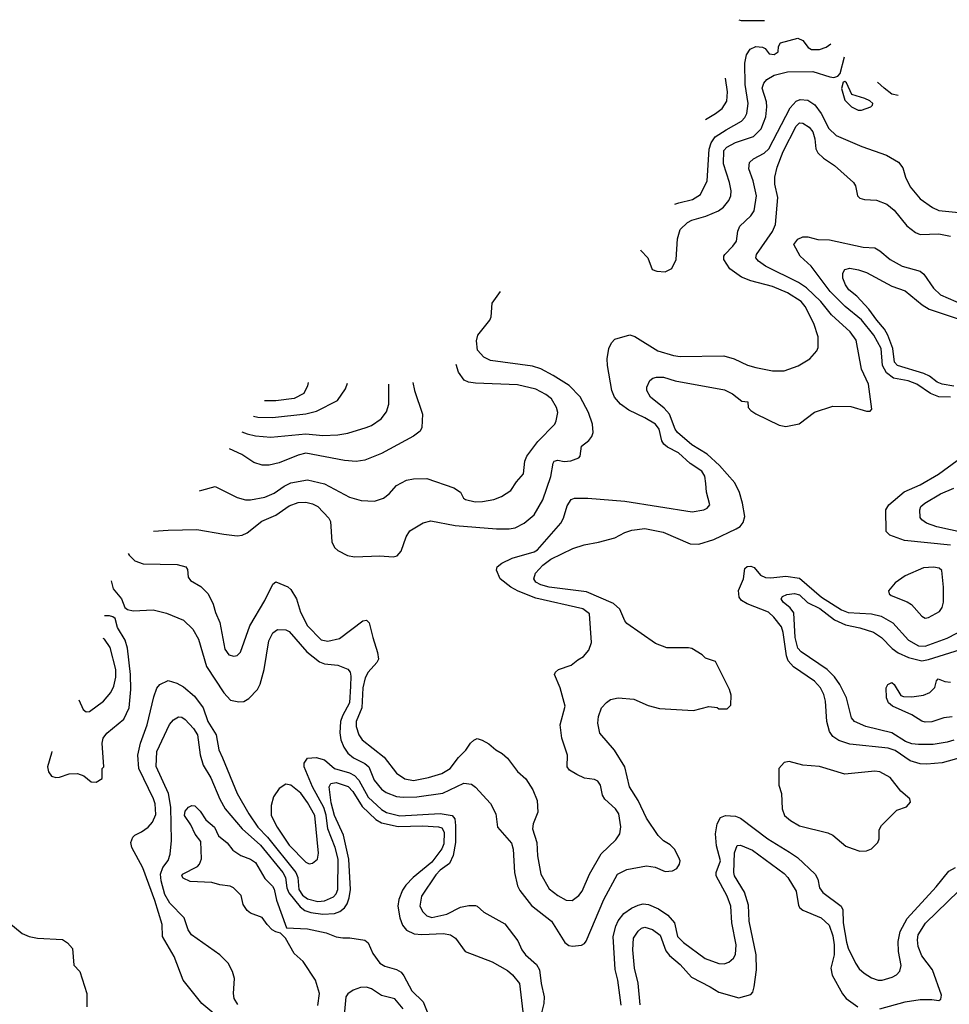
# Model space of a CAD drawing. Extents: x 997028 to 1115134, y 536408 to 618974.
# Tile 392 of 473: x 1050839 to 1056378, y 613110 to 618974. Entities that reach past the tile are written whole.
import ezdxf

# ---------------------------------------------------------------- set-up
doc = ezdxf.new("R2010")
doc.units = 0

msp = doc.modelspace()

# ---------------------------------------------------------------- linework, layer by layer
at = {"layer": '0CON10XD'}
for points in [[(1055123.9, 618973.7), (1055138.3, 618968.3), (1055276.5, 618968.1)], [(1054743.2, 617874.5), (1054766.1, 617883.9), (1054847.9, 617902.1), (1054896.8, 617933.2), (1054935, 618013.3), (1054948.1, 618201.9), (1054959.4, 618240.6), (1054984, 618276), (1055047.9, 618317.9), (1055140.5, 618369.5), (1055159.6, 618390.4), (1055171.3, 618415), (1055180.6, 618475), (1055161.9, 618588.1), (1055160.4, 618715), (1055169.2, 618765), (1055191.1, 618798.9), (1055225, 618813.1), (1055265, 618810), (1055281.7, 618801.7), (1055305, 618771.2), (1055335, 618766), (1055358.3, 618781.7), (1055360, 618815), (1055373.3, 618835), (1055475, 618863.1), (1055505, 618850), (1055538.3, 618808.3), (1055556.7, 618796.7), (1055605, 618796.1), (1055645, 618810.8), (1055671.5, 618829.1)], [(1054537.5, 617604.2), (1054539.7, 617599.7), (1054581.2, 617555), (1054607, 617487), (1054635, 617476.7), (1054685, 617472.5), (1054725, 617492.5), (1054750.8, 617545), (1054758.1, 617668.1), (1054775.6, 617725), (1054818.9, 617765), (1054845, 617779.6), (1054926.9, 617803.1), (1055002.5, 617835), (1055032.3, 617857.7), (1055065, 617896), (1055077.5, 617925), (1055077.9, 617955), (1055068.9, 618005), (1055032.6, 618115), (1055034.7, 618195), (1055052.1, 618215), (1055105, 618242.7), (1055212.6, 618277.4), (1055257, 618323), (1055284.2, 618395), (1055291.4, 618455), (1055288.2, 618485), (1055264.2, 618565), (1055273.5, 618595), (1055291.7, 618618.3), (1055335, 618643.5), (1055415, 618662.5), (1055565, 618665.3), (1055667.1, 618632.9), (1055689.7, 618630.3), (1055715, 618636.7), (1055727.5, 618652.5), (1055754.8, 618753.1)], [(1054925.1, 618380.3), (1054985.7, 618414.3), (1055025.2, 618444.8), (1055052.5, 618487.5), (1055057.1, 618545), (1055044.7, 618626)], [(1055855, 618434.4), (1055910, 618455), (1055921.2, 618465), (1055922, 618475), (1055905, 618491.4), (1055876, 618505), (1055797.7, 618527.7), (1055765, 618596.7), (1055755, 618606.2), (1055745, 618602.5), (1055736.1, 618563.9), (1055756.7, 618495), (1055796.2, 618455), (1055835, 618435.6), (1055855, 618434.4)], [(1056074.1, 618523.1), (1056035, 618531), (1055989.8, 618565), (1055950.7, 618602.5)], [(1051485.6, 615794), (1051492.1, 615785), (1051525, 615751.5), (1051575, 615733.3), (1051778.7, 615728.7), (1051830, 615715), (1051839.3, 615699.3), (1051843.8, 615655), (1051856.7, 615635), (1051919.1, 615599.1), (1051962, 615555), (1051993, 615493), (1052006, 615444), (1052031.9, 615385), (1052062.7, 615225), (1052085, 615192.5), (1052115, 615184), (1052135, 615186.7), (1052155, 615206.7), (1052210.9, 615365), (1052300.6, 615515), (1052347.7, 615612.3), (1052365, 615626.7), (1052437, 615597), (1052455, 615581.2), (1052487.8, 615525), (1052513.1, 615445), (1052553.9, 615365), (1052635, 615280.4), (1052675, 615272.9), (1052745, 615289.5), (1052885, 615393.3), (1052905, 615397.5), (1052921.7, 615381.7), (1052944.5, 615295), (1052971.8, 615205), (1052976.8, 615165), (1052967.9, 615145), (1052915, 615089.1), (1052898.9, 615055), (1052884.8, 614995), (1052877.1, 614875), (1052844.7, 614795), (1052843.4, 614765), (1052860, 614715), (1052880.4, 614685), (1053011.5, 614581.5), (1053085, 614487.5), (1053135, 614453.8), (1053185, 614443.4), (1053275, 614460.3), (1053355, 614485.3), (1053403.8, 614515), (1053455, 614581.1), (1053497, 614623), (1053525, 614665.8), (1053545, 614684.2), (1053565, 614692.5), (1053594.3, 614684.3), (1053635, 614662), (1053676.2, 614625), (1053713.2, 614603.2), (1053745, 614576), (1053805, 614496), (1053855, 614454), (1053897.6, 614387.6), (1053922, 614325), (1053926.2, 614255), (1053899.4, 614185), (1053894.5, 614155), (1053920.9, 614075), (1053924.6, 613995), (1053945.5, 613885), (1053995, 613797.8), (1054045, 613758.2), (1054095, 613730.5), (1054132, 613728), (1054171.7, 613758.3), (1054190.5, 613785), (1054235.3, 613884.7), (1054305, 614007.5), (1054390.7, 614089.3), (1054414.6, 614125.4), (1054422, 614168), (1054408.9, 614245), (1054388.5, 614275), (1054325, 614332.5), (1054311.4, 614355), (1054300.8, 614415), (1054285, 614439.2), (1054265, 614448.6), (1054205, 614458), (1054158.8, 614478.8), (1054115, 614503.8), (1054101.2, 614525), (1054104.3, 614595), (1054068.8, 614695), (1054059.4, 614775), (1054089.2, 614885), (1054060, 614995), (1054026.2, 615075), (1054031.2, 615088.8), (1054050, 615105), (1054125, 615129.2), (1054165, 615162), (1054199.1, 615180.9), (1054230.9, 615219.1), (1054246.9, 615265), (1054234.6, 615435), (1054194.6, 615465.4), (1053915, 615528.4), (1053809.4, 615570.6), (1053765.3, 615595.3), (1053702, 615645), (1053680, 615695), (1053683.8, 615715), (1053712.4, 615737.6), (1053772.9, 615767.1), (1053905, 615804.7), (1053925, 615816.9), (1054063.3, 615975), (1054080, 616005), (1054100.8, 616079.2), (1054125, 616116.2), (1054145, 616123.8), (1054225, 616124), (1054445, 616105.6), (1054847.1, 616042.9), (1054916.7, 616055), (1054936, 616065), (1054950.8, 616085), (1054931.1, 616161.1), (1054927.6, 616212.4), (1054922.3, 616255), (1054904.5, 616285), (1054835, 616331.3), (1054765, 616393.8), (1054698.9, 616428.9), (1054676.8, 616446.8), (1054665.3, 616465.3), (1054649.1, 616535), (1054627.1, 616565), (1054565, 616602.8), (1054468, 616648), (1054419.4, 616685), (1054384.4, 616725), (1054368.5, 616765), (1054341.5, 616915), (1054340, 616955), (1054349.2, 617015), (1054365, 617050), (1054385, 617071.2), (1054475, 617096.2), (1054505, 617088), (1054642.1, 617002.1), (1054735, 616973.1), (1054775, 616967.9), (1055035, 616972.9), (1055096.4, 616953.6), (1055175, 616916.7), (1055225, 616903.5), (1055325, 616882.2), (1055395, 616883.3), (1055478, 616912), (1055546.7, 616955), (1055588.8, 617001.2), (1055597.7, 617022.3), (1055596.9, 617085), (1055571.8, 617165), (1055519.7, 617265), (1055496.6, 617295), (1055415, 617346.2), (1055325, 617384.7), (1055195, 617417.8), (1055140.3, 617440.3), (1055070.8, 617490.8), (1055035.6, 617545), (1055034.4, 617565), (1055040, 617575), (1055088.9, 617625), (1055109.4, 617655), (1055118.5, 617715), (1055130.9, 617745), (1055195, 617806.4), (1055215.4, 617835), (1055230.3, 617925), (1055208.9, 618015), (1055184.6, 618085), (1055187.5, 618122.5), (1055211.9, 618145), (1055275, 618178.9), (1055302.7, 618205), (1055430.8, 618449.2), (1055465, 618487.8), (1055490.6, 618499.4), (1055535, 618494.5), (1055576.6, 618466.6), (1055615, 618415.5), (1055660.6, 618325), (1055703.8, 618283.8), (1055858, 618218), (1056005, 618167.8), (1056075.5, 618125.5), (1056101.3, 618091.3), (1056116.5, 618035), (1056145, 617978.6), (1056205, 617906.7), (1056278, 617855), (1056315, 617838.2), (1056495, 617820.5)], [(1051384.6, 615631.4), (1051397.1, 615585), (1051445.8, 615525), (1051465, 615473.3), (1051481.2, 615461.2), (1051515, 615454.3), (1051635, 615459.5), (1051715, 615440.5), (1051815, 615398.2), (1051870.5, 615345), (1051904.7, 615284.7), (1051951.7, 615121.7), (1052055.3, 614965.3), (1052095, 614922.5), (1052145, 614911.4), (1052175, 614912.9), (1052205, 614930.8), (1052256.9, 614985), (1052272.2, 615017.8), (1052296, 615105), (1052324.6, 615275), (1052347.1, 615322.9), (1052375, 615343.1), (1052425, 615339.5), (1052445, 615329.5), (1052549.7, 615209.7), (1052625, 615150.4), (1052655, 615138.8), (1052735, 615130.9), (1052795, 615106.9), (1052808.1, 615088.1), (1052813.3, 615065), (1052809.7, 615005), (1052804.1, 614905), (1052762.5, 614827.5), (1052751.3, 614795), (1052746.2, 614726.2), (1052753.1, 614685), (1052770.9, 614640.9), (1052795.6, 614605.6), (1052829, 614579), (1052895.2, 614545.2), (1052918.9, 614525), (1052952.3, 614445), (1052995, 614392.1), (1053022.7, 614372.7), (1053085, 614348.8), (1053125, 614343.6), (1053205, 614345.8), (1053361.5, 614368.5), (1053485, 614427.3), (1053531.1, 614421.1), (1053555, 614404.2), (1053645, 614306.2), (1053676, 614245), (1053686, 614165), (1053769.7, 614069.7), (1053779.1, 614035), (1053787.3, 613895), (1053806.4, 613815), (1053818.9, 613788.9), (1053889.1, 613699.1), (1054009.1, 613605), (1054087.8, 613477.8), (1054111.1, 613461.1), (1054134.1, 613455.9), (1054187.3, 613462.7), (1054205, 613472), (1054214.5, 613485.5), (1054320.7, 613735), (1054401.5, 613885), (1054456.5, 613913.5), (1054575, 613935.5), (1054625, 613927.5), (1054685, 613902), (1054730, 613905), (1054755, 613920), (1054771.2, 613945), (1054773.8, 613965), (1054766.2, 613985), (1054741.2, 614035), (1054715, 614060), (1054675, 614084), (1054644, 614115), (1054575, 614218), (1054524.7, 614324.7), (1054473.1, 614405), (1054444.5, 614525), (1054382.9, 614622.9), (1054295.6, 614725), (1054283.3, 614785), (1054288.1, 614825), (1054305.7, 614875), (1054335, 614908.6), (1054358.8, 614925), (1054405, 614935.4), (1054498.4, 614928.4), (1054585, 614890), (1054652.4, 614872.4), (1054855, 614860), (1054945, 614883.3), (1054995, 614877.5), (1055005, 614870), (1055055, 614870), (1055077.5, 614892.5), (1055078.3, 614951.7), (1055069.2, 614985), (1054985, 615152.5), (1054925, 615172.5), (1054905, 615192.5), (1054845, 615228.8), (1054825, 615233.8), (1054695, 615233.8), (1054628.7, 615258.7), (1054457.8, 615377.8), (1054444.6, 615394.6), (1054415, 615462.5), (1054376.6, 615496.6), (1054216.6, 615566.6), (1053995.2, 615595.2), (1053945, 615607.6), (1053914.5, 615625), (1053902.9, 615645), (1053913, 615677), (1053955.5, 615725), (1054005, 615761.3), (1054134.7, 615825.3), (1054203.3, 615846.7), (1054288.3, 615861.7), (1054385, 615888.6), (1054445, 615920), (1054486.9, 615933.1), (1054565, 615944.6), (1054672.9, 615922.9), (1054835, 615852.1), (1054885, 615851.5), (1054975, 615877.5), (1055108.9, 615941.1), (1055132, 615955), (1055150.6, 615979.4), (1055159.4, 616015), (1055146.5, 616095), (1055129.1, 616159.1), (1055100, 616215), (1055008.6, 616318.6), (1054936.1, 616386.1), (1054845, 616441.8), (1054759.2, 616515), (1054745, 616535.6), (1054710.4, 616625), (1054680.1, 616660.1), (1054598.9, 616725), (1054575.7, 616765), (1054575.8, 616785), (1054594, 616825), (1054611.1, 616838.9), (1054634.6, 616845.4), (1054675, 616844.5), (1054745, 616823.5), (1055039.1, 616769.1), (1055086.2, 616745), (1055141.7, 616701.7), (1055178.3, 616698.3), (1055180, 616665), (1055196.1, 616646.1), (1055226.3, 616626.3), (1055365, 616560), (1055405, 616550.8), (1055483, 616567), (1055575, 616635.6), (1055685, 616672.7), (1055791.2, 616671.2), (1055885, 616643.3), (1055907.5, 616642.5), (1055917.5, 616655), (1055896.2, 616803.8), (1055855, 616893.3), (1055822.7, 617065), (1055787.1, 617115), (1055676.9, 617216.9), (1055613.1, 617295), (1055527.1, 617377.1), (1055479.3, 617409.3), (1055282.2, 617505), (1055241.5, 617535), (1055226.2, 617555), (1055229.6, 617575), (1055325, 617712.2), (1055342.7, 617755), (1055356.7, 617915), (1055339.1, 617995), (1055339.3, 618035), (1055352.2, 618095), (1055389.2, 618189.2), (1055465, 618339.2), (1055485, 618358.5), (1055505, 618357.7), (1055542.9, 618332.9), (1055565.3, 618305), (1055577.8, 618265), (1055582.7, 618205), (1055595, 618181.4), (1055628.8, 618148.8), (1055695, 618105.6), (1055808, 618005), (1055820, 617985), (1055830.8, 617925), (1055845, 617910.8), (1055873.4, 617903.4), (1055945, 617899.6), (1056005.7, 617875), (1056049.1, 617839.1), (1056125, 617745.6), (1056177.2, 617707.2), (1056204.5, 617694.5), (1056315, 617698.9), (1056385, 617685.3)], [(1056185, 616802.9), (1056132.5, 616822.5), (1056045, 616839), (1056005, 616870), (1055981.2, 616915), (1055972.1, 617015), (1055928.1, 617095), (1055855, 617186.3), (1055757.2, 617265), (1055668.8, 617355), (1055555, 617505.8), (1055490, 617565), (1055452.5, 617635), (1055475, 617666.7), (1055505, 617680), (1055535, 617680), (1055594.1, 617664.1), (1055665, 617663.3), (1055865, 617619.6), (1055935, 617614.4), (1055965, 617596.7), (1056025.3, 617545.3), (1056098, 617505), (1056205.4, 617475.4), (1056227.5, 617457.5), (1056284.6, 617375), (1056325, 617336.2), (1056462.9, 617275)], [(1056405, 616791.8), (1056335, 616802.4), (1056305.4, 616815), (1056260, 616850), (1056226.9, 616866.9), (1056068.9, 616915), (1056052.2, 616935), (1056041.5, 617015), (1056012, 617095), (1055991.5, 617131.5), (1055945.8, 617185), (1055899.8, 617249.8), (1055826.5, 617326.5), (1055780, 617365), (1055760, 617395), (1055744, 617435), (1055743.1, 617465), (1055755, 617485.6), (1055785, 617493.8), (1055836.7, 617485), (1055885, 617467.3), (1056035, 617387.7), (1056115, 617359.2), (1056217.5, 617275), (1056259.1, 617249.1), (1056424.2, 617195)], [(1051637, 615928.3), (1051725, 615933.2), (1051895, 615938.2), (1052055, 615909.4), (1052135, 615900.8), (1052165, 615904), (1052195, 615918), (1052282.1, 615987.9), (1052365, 616023.9), (1052445, 616079.6), (1052497.8, 616097.8), (1052545, 616101.3), (1052585, 616091.1), (1052615.7, 616075), (1052681.9, 616005), (1052691.1, 615985), (1052699.4, 615865), (1052715, 615831.2), (1052735, 615812), (1052792.7, 615782.7), (1052834.3, 615774.3), (1052985, 615780.5), (1053065, 615774.3), (1053088.7, 615781.3), (1053112, 615808), (1053143.1, 615895), (1053165, 615930), (1053243, 615977), (1053288.6, 615988.6), (1053435, 615961.3), (1053681.1, 615941.1), (1053755, 615940.9), (1053791.4, 615948.6), (1053846, 615975), (1053905, 616026), (1053956.5, 616115), (1054003.2, 616253.2), (1054017.1, 616332.9), (1054024, 616345), (1054045, 616350.8), (1054083.4, 616343.4), (1054123.6, 616346.4), (1054171.2, 616365), (1054178, 616375), (1054186.2, 616435), (1054231.4, 616468.6), (1054248.5, 616491.5), (1054256.7, 616515), (1054252.3, 616565), (1054228, 616635), (1054178.5, 616728.5), (1054113.1, 616795), (1054017.1, 616855), (1053945, 616893.8), (1053895, 616910.8), (1053643.8, 616945), (1053605.6, 616965), (1053566.5, 617005), (1053562.2, 617062.2), (1053569.1, 617095), (1053640.5, 617185), (1053648.5, 617205), (1053654.5, 617285), (1053703.5, 617354.4)], [(1051911.4, 616168.9), (1051925, 616172.9), (1052005, 616194), (1052135, 616127.8), (1052185, 616115.5), (1052215, 616115.4), (1052299.7, 616130.3), (1052355, 616153.9), (1052415, 616196.7), (1052455, 616215.3), (1052555, 616233.2), (1052655, 616210), (1052805, 616129.5), (1052875, 616111.5), (1052953, 616107), (1053006.3, 616123.7), (1053040.6, 616149.4), (1053085, 616199.2), (1053145, 616232), (1053185, 616240), (1053265, 616241.1), (1053426.7, 616185), (1053465, 616160), (1053483.3, 616125), (1053495.7, 616115.7), (1053552.6, 616102.6), (1053596.1, 616103.9), (1053665, 616117.3), (1053710, 616135), (1053765, 616170.8), (1053798.7, 616221.3), (1053840.7, 616269.3), (1053850, 616345), (1053861.5, 616375), (1053927.2, 616462.8), (1054027.1, 616565), (1054036.9, 616585), (1054046.5, 616635), (1054037.5, 616665), (1054008.5, 616715), (1053975, 616740.8), (1053915, 616773.3), (1053805, 616798.7), (1053555, 616808.9), (1053514.3, 616814.3), (1053487.9, 616827.9), (1053454.3, 616875), (1053439.2, 616921.1)], [(1053182.3, 616812.6), (1053192.1, 616765), (1053239.5, 616625), (1053235.5, 616544.5), (1053225, 616522.9), (1053186.6, 616493.4), (1052995, 616390.4), (1052895, 616351.1), (1052845, 616342.2), (1052775, 616348.5), (1052545, 616391.9), (1052498.7, 616381.3), (1052384.7, 616335.3), (1052325, 616321.5), (1052285, 616320), (1052235, 616336.9), (1052163.1, 616385), (1052089.1, 616418.7)], [(1052163.3, 616519.2), (1052195, 616508.4), (1052245, 616496.5), (1052335, 616486.7), (1052545, 616508.4), (1052645, 616498.2), (1052735, 616501.8), (1052795, 616512.1), (1052903.8, 616546.2), (1052935, 616558.1), (1052993.6, 616596.4), (1053025, 616638.8), (1053039.5, 616685), (1053039.5, 616803.5)], [(1052231.7, 616612.3), (1052257.6, 616607.6), (1052345.3, 616604.7), (1052543.7, 616626.3), (1052607.9, 616642.1), (1052733.6, 616706.4), (1052780.8, 616775), (1052793.6, 616808.3)], [(1052558.3, 616814.2), (1052555, 616793.8), (1052532, 616748), (1052475, 616717.8), (1052365, 616703.8), (1052299, 616703.8)], [(1056385.2, 616725.2), (1056315, 616728.6), (1056266.9, 616746.9), (1056185, 616802.9)], [(1056385, 615844.8), (1056111.7, 615871.7), (1056024.1, 615904.1), (1056002.5, 615925), (1056000, 616055), (1056018.8, 616085), (1056108.5, 616161.5), (1056205, 616203.8), (1056313.5, 616266.5), (1056425, 616348.8)], [(1056467.5, 615917.5), (1056303.9, 615953.9), (1056242.9, 615975), (1056214.4, 615995), (1056205, 616010), (1056202.5, 616055), (1056208.9, 616075), (1056231.9, 616095), (1056325, 616151.2), (1056405, 616184.4)], [(1056457, 614583), (1056335, 614549.1), (1056245, 614540.7), (1056205, 614542.9), (1056145, 614560), (1056055, 614621.1), (1056015, 614636.1), (1055785, 614658.8), (1055720.6, 614680.6), (1055685.3, 614705.3), (1055663.8, 614735), (1055648, 614795), (1055640, 614915), (1055630, 614955), (1055610.8, 614995), (1055575, 615034), (1055449.2, 615119.2), (1055417.3, 615155), (1055407.5, 615185), (1055388.9, 615325), (1055377.7, 615357.7), (1055333.8, 615415), (1055300.4, 615445), (1055173.3, 615495), (1055141.1, 615515), (1055125.6, 615535), (1055121.4, 615575), (1055151.2, 615645), (1055160, 615705), (1055173.2, 615716.8), (1055195, 615720), (1055215, 615710.8), (1055254, 615665), (1055282.4, 615652.4), (1055315, 615650), (1055405, 615659.3), (1055485, 615648.7), (1055616.6, 615535), (1055735, 615458.7), (1055775, 615444.4), (1055915, 615435.8), (1055972.3, 615422.3), (1056041.7, 615381.7), (1056135, 615278.7), (1056195, 615245.8), (1056235, 615243.3), (1056365, 615290.3), (1056485, 615352.5)], [(1056235, 615410.8), (1056255, 615414.2), (1056319.7, 615450.3), (1056335, 615472.5), (1056344.3, 615505.7), (1056343.8, 615595), (1056334, 615694), (1056317.3, 615707.3), (1056285, 615714.2), (1056225, 615709.2), (1056115, 615661.4), (1056055, 615621.2), (1056017, 615573), (1056020, 615555), (1056032.5, 615545), (1056127.8, 615507.8), (1056152.1, 615492.1), (1056215, 615420.8), (1056235, 615410.8)], [(1056405, 614684.1), (1056365, 614670.6), (1056282, 614658), (1056195, 614657.5), (1056155, 614662.2), (1056116.7, 614675), (1056035, 614727.1), (1055880, 614765), (1055812.9, 614795), (1055795.4, 614815.4), (1055765.8, 614935.8), (1055726.9, 615015), (1055695, 615061.5), (1055650.9, 615105), (1055495, 615208.8), (1055475, 615230.8), (1055459.1, 615295), (1055451.3, 615441.3), (1055430.5, 615470.5), (1055389.4, 615505), (1055375.7, 615525), (1055385, 615539.4), (1055410.7, 615550.7), (1055455, 615556.7), (1055485, 615549.4), (1055534, 615504), (1055607.4, 615467.4), (1055695, 615400.4), (1055759.8, 615369.8), (1055845, 615353.3), (1055926.8, 615326.8), (1055973.8, 615295), (1056038.7, 615228.7), (1056073.7, 615203.7), (1056135, 615175.2), (1056215, 615156.6), (1056255, 615163.9), (1056477.6, 615232.4)], [(1051030.6, 614615.8), (1051029.5, 614605), (1051004.4, 614525), (1051010.8, 614495), (1051029.2, 614469.2), (1051055, 614460.8), (1051077.2, 614462.8), (1051135, 614483.6), (1051184.6, 614484.6), (1051221.4, 614471.4), (1051265, 614436.2), (1051295, 614434), (1051330, 614455), (1051330, 614515), (1051340, 614525), (1051331.5, 614665), (1051337.5, 614695), (1051358.5, 614725), (1051460.7, 614809.3), (1051491.3, 614875), (1051501.4, 614985), (1051499.6, 615075), (1051480.9, 615230.9), (1051468.8, 615278.8), (1051422.3, 615355), (1051407.8, 615407.8), (1051395, 615418), (1051375, 615423.3), (1051344.6, 615424.1)], [(1051191.5, 614922.6), (1051216.9, 614866.9), (1051235, 614851.2), (1051255, 614854.2), (1051339.4, 614915), (1051383.5, 614966.5), (1051399.6, 615005), (1051411.7, 615058.3), (1051412.1, 615105), (1051377.6, 615235), (1051344.4, 615284.4), (1051336.5, 615289.6)], [(1056395, 614823.1), (1056345, 614815.6), (1056275, 614792.7), (1056235, 614790.4), (1056215, 614795.6), (1056155, 614833.3), (1056040, 614885), (1056016.7, 614905), (1056003.8, 614935), (1056002.5, 614995), (1056012.5, 615015), (1056035, 615026.7), (1056050, 615015), (1056089.5, 614949.5), (1056105, 614942.9), (1056155, 614941.1), (1056225, 614950.6), (1056263, 614967), (1056292.7, 614997.3), (1056302.7, 615037.3), (1056312.3, 615047.7), (1056352.6, 615032.6), (1056385, 615029.6)], [(1052058.1, 613005), (1051925.7, 613115), (1051814.2, 613255), (1051759.5, 613395), (1051691.2, 613515), (1051687.7, 613585), (1051645, 613728.9), (1051573, 613923), (1051507.1, 614045), (1051502.5, 614075), (1051513.8, 614105), (1051525, 614118), (1051565, 614137.1), (1051605, 614165.7), (1051631.5, 614195), (1051649.9, 614240.1), (1051645.8, 614305), (1051637.5, 614335), (1051548.9, 614515), (1051543.6, 614595), (1051559.3, 614665), (1051598.8, 614775), (1051637.9, 614942.1), (1051657, 614993), (1051674.3, 615015.7), (1051725, 615038.8), (1051775, 615022.9), (1051815, 615000), (1051881.5, 614945), (1051932.9, 614875), (1051960.8, 614795), (1052010.4, 614715), (1052025.5, 614625), (1052047.4, 614577.4), (1052135.4, 614365), (1052205.3, 614245), (1052258.8, 614165), (1052315.8, 614105.8), (1052485.1, 613895.1), (1052496, 613866), (1052501.7, 613795), (1052525, 613760), (1052555, 613737.6), (1052615, 613723.6), (1052655, 613726.1), (1052709.8, 613750.2), (1052725, 613768.2), (1052735.2, 613795), (1052736.9, 613975), (1052719.6, 614045), (1052675.4, 614155.4), (1052665.9, 614235.9), (1052652.1, 614282.1), (1052583.3, 614405), (1052534.5, 614525), (1052534.5, 614545.5), (1052554.4, 614575.6), (1052605, 614580), (1052655, 614566.7), (1052715, 614514.3), (1052805, 614488.9), (1052835, 614473.5), (1052860.4, 614445), (1052915, 614343.8), (1052995, 614271.4), (1053025, 614252), (1053105, 614233.4), (1053345, 614247.1), (1053415.3, 614235.3), (1053432.1, 614215), (1053435.7, 614175.7), (1053435.9, 614075), (1053423.2, 613996.8), (1053400.2, 613949.8), (1053345, 613909.4), (1053319.4, 613880.6), (1053234.4, 613754.4), (1053224.6, 613695), (1053240.6, 613660.6), (1053265, 613637.1), (1053295, 613627.9), (1053385, 613647.1), (1053465, 613689.4), (1053515, 613699.2), (1053555, 613698.8), (1053565.6, 613695.6), (1053605, 613660), (1053729.3, 613589.3), (1053808, 613488), (1053831.9, 613435), (1053853.1, 613405), (1053918.1, 613348.1), (1053937.5, 613315), (1053946.2, 613235), (1053964.7, 613155), (1053963.3, 613115), (1053943.7, 613043.7)], [(1052138.7, 613108.7), (1052118.2, 613145), (1052113.3, 613175), (1052120, 613265), (1052108, 613305), (1052082, 613355), (1052032, 613405), (1051863.1, 613525), (1051844, 613554), (1051818.5, 613625), (1051735, 613712.7), (1051704.9, 613764.9), (1051683.1, 613845), (1051679, 613885), (1051693.2, 613925), (1051725, 613967.1), (1051736.5, 614005), (1051744.3, 614085.7), (1051740.8, 614285), (1051726.1, 614365), (1051653.3, 614526.7), (1051656.5, 614615), (1051732.7, 614777.3), (1051755, 614804.4), (1051785, 614821.5), (1051805, 614820.5), (1051825, 614805.5), (1051875, 614752.7), (1051899.3, 614715), (1051915.7, 614595.7), (1051932, 614535), (1051979.1, 614459.1), (1052031.3, 614331.3), (1052063.9, 614273.9), (1052165.3, 614155), (1052275, 614057.8), (1052407.7, 613895), (1052424, 613865), (1052431.2, 613805), (1052442.6, 613775), (1052510.6, 613690.6), (1052538.9, 613668.9), (1052575, 613656.6), (1052645, 613647.8), (1052715, 613651.9), (1052747, 613663), (1052775.3, 613685), (1052791.1, 613708.9), (1052803.3, 613745), (1052809.8, 613795), (1052800.2, 613975), (1052767.9, 614117.9), (1052715, 614234.6), (1052695, 614309.4), (1052682.9, 614405), (1052694, 614426), (1052725, 614431.6), (1052797.5, 614407.5), (1052825, 614377.5), (1052879.1, 614289.1), (1052961.5, 614211.5), (1052995, 614190.2), (1053095, 614170.2), (1053242.3, 614172.3), (1053335, 614168.1), (1053355, 614161.1), (1053368.3, 614135), (1053366.5, 614066.5), (1053355, 614036.9), (1053295, 613956.1), (1053183.1, 613865), (1053140.2, 613819.8), (1053120.5, 613789.5), (1053098.7, 613735), (1053093.3, 613695), (1053103.9, 613625), (1053121.1, 613581.1), (1053145, 613551.1), (1053189.5, 613529.5), (1053235, 613525.3), (1053365, 613531.9), (1053406, 613525), (1053435.7, 613505), (1053494.4, 613424.4), (1053655, 613362.5), (1053745, 613311.5), (1053775, 613286.7), (1053818.2, 613235), (1053836.5, 613066.5)], [(1055845, 614022), (1055885, 614023.8), (1055915, 614036.7), (1055952.5, 614075), (1055960, 614095), (1055960.7, 614149.3), (1055974.1, 614175.9), (1056065, 614266.7), (1056123.6, 614286.4), (1056146.7, 614315), (1056142.5, 614335), (1056090.3, 614380.3), (1056025, 614461.2), (1055965, 614495.8), (1055935, 614499.2), (1055755, 614481.4), (1055605, 614525.6), (1055505, 614534), (1055425, 614556.2), (1055395, 614550), (1055362.5, 614515), (1055363.3, 614415), (1055378.8, 614365), (1055382.5, 614275), (1055395.8, 614235), (1055432, 614205), (1055485, 614173.1), (1055655, 614130.8), (1055685, 614118), (1055761.2, 614051.2), (1055798.8, 614038.8), (1055845, 614022)], [(1052565, 613946.9), (1052585, 613950), (1052614.4, 613975.6), (1052619.4, 614010.6), (1052597.7, 614235), (1052555, 614312.7), (1052515, 614368.2), (1052455, 614416.4), (1052425, 614421.5), (1052384.6, 614395.4), (1052351.1, 614345), (1052337.3, 614295), (1052338, 614235), (1052373.4, 614165), (1052445, 614057.5), (1052545, 613957.5), (1052565, 613946.9)], [(1052616.1, 613103.9), (1052625.4, 613175), (1052601.9, 613255), (1052529.2, 613365), (1052475, 613413.3), (1052424.2, 613504.2), (1052393.6, 613533.6), (1052365, 613541.2), (1052344.3, 613554.3), (1052313.8, 613585), (1052285, 613626.7), (1052215, 613654), (1052195, 613668.8), (1052171.2, 613705), (1052158.3, 613758.3), (1052114.1, 613804.1), (1052094.1, 613814.1), (1052032.3, 613822.3), (1051985, 613836.2), (1051855, 613840.8), (1051812.6, 613862.6), (1051806, 613875), (1051810, 613885), (1051898.1, 613931.9), (1051911.2, 613945), (1051923.6, 613976.4), (1051919.5, 614079.5), (1051885, 614123.3), (1051859.7, 614179.7), (1051821.9, 614235), (1051825, 614260), (1051845, 614283.8), (1051865, 614293.8), (1051882.3, 614292.3), (1051915, 614261.2), (1051948.6, 614208.6), (1052000.8, 614165), (1052024.4, 614114.4), (1052075, 614071.2), (1052109.1, 614029.1), (1052157.6, 613997.6), (1052215, 613974.4), (1052244.2, 613955), (1052300, 613860), (1052345, 613814), (1052355, 613796.2), (1052370.6, 613730.6), (1052430, 613565), (1052555, 613560), (1052665, 613536.4), (1052725, 613511.9), (1052765, 613507.1), (1052807, 613507), (1052895, 613492), (1052915, 613476.2), (1052943.4, 613413.4), (1052985.3, 613355.3), (1053015, 613336.7), (1053085, 613318.5), (1053111.6, 613301.6), (1053129.2, 613279.2), (1053175, 613190.9), (1053244.3, 613124.3), (1053271.2, 613055)], [(1054422.8, 613105), (1054403.3, 613255), (1054387.7, 613317.7), (1054375.3, 613515), (1054391.3, 613575), (1054405, 613606.9), (1054439.7, 613650.3), (1054485, 613683.6), (1054525, 613701.8), (1054555, 613709.1), (1054585.3, 613705.3), (1054645, 613678.2), (1054700.4, 613640.4), (1054740.9, 613595), (1054758.7, 613515), (1054795, 613478.8), (1054923.8, 613383.8), (1055005, 613352.9), (1055037.8, 613352.2), (1055065, 613362.2), (1055092.9, 613385), (1055105, 613406.7), (1055107.8, 613465), (1055082.6, 613595), (1055076.4, 613695), (1055054.4, 613754.4), (1054989.5, 613875), (1054989.7, 613895), (1055015.9, 613965), (1054990.7, 614055), (1054984.6, 614125.4), (1054995.5, 614184.5), (1055015, 614223.8), (1055045, 614235.7), (1055105, 614230), (1055135, 614218.5), (1055297.5, 614095), (1055425.7, 614015.7), (1055474.7, 613984.7), (1055580, 613885), (1055595.7, 613855), (1055604.4, 613805), (1055625, 613775.7), (1055734.6, 613694.6), (1055743.7, 613673.7), (1055745.7, 613595), (1055765, 613480), (1055775.3, 613445.3), (1055819.1, 613355), (1055841.7, 613321.7), (1055871.4, 613295), (1055915, 613267.3), (1055954.7, 613254.7), (1055977.5, 613255), (1056038.6, 613271.4), (1056064.6, 613285.4), (1056082.8, 613307.2), (1056090.9, 613340.9), (1056075.9, 613425), (1056074.2, 613485), (1056085.2, 613544.8), (1056128.2, 613621.8), (1056299.6, 613810.4), (1056376, 613904), (1056414.6, 613925.4)], [(1054537.1, 613107.1), (1054524.1, 613235.9), (1054502.9, 613325), (1054492.3, 613435), (1054497.3, 613505), (1054524.3, 613545.7), (1054545, 613563.8), (1054565, 613570), (1054610, 613555), (1054655, 613522.2), (1054689.2, 613429.2), (1054710.4, 613400.4), (1054775, 613346.9), (1054842.6, 613272.6), (1054954.1, 613214.1), (1055005, 613183.6), (1055125, 613150), (1055195, 613168.8), (1055206.8, 613183.2), (1055215.5, 613214.5), (1055229.6, 613315), (1055227.5, 613405), (1055185.8, 613605), (1055181, 613701), (1055157.7, 613777.7), (1055099.1, 613875), (1055093.7, 613895), (1055097.8, 614012.2), (1055115, 614055.5), (1055135, 614059.1), (1055205, 614027.7), (1055395, 613889.2), (1055416.7, 613865), (1055465.3, 613785), (1055480.3, 613699.7), (1055487.8, 613685), (1055505, 613671.5), (1055615.6, 613625), (1055662, 613582), (1055685, 613517.5), (1055693.2, 613465), (1055692.4, 613405), (1055672.2, 613325), (1055680.8, 613285), (1055742.4, 613172.4), (1055764.4, 613145), (1055834, 613095)], [(1055965, 613083.1), (1056115, 613124.5), (1056205, 613140), (1056275, 613140), (1056315, 613133.3), (1056328.3, 613141.7), (1056331.2, 613165), (1056278.8, 613315), (1056215, 613398.9), (1056192.4, 613455), (1056188.8, 613495), (1056193.5, 613525), (1056236.4, 613593.6), (1056435, 613786.2)], [(1050730, 613635), (1050855, 613532), (1050895, 613514.2), (1050945, 613504.2), (1051095, 613496.2), (1051125, 613477.5), (1051153.6, 613443.6), (1051163, 613343), (1051197.5, 613305), (1051240, 613175), (1051238.8, 613095)], [(1053124.1, 613084.1), (1053075, 613143.1), (1052995, 613163.3), (1052935, 613201.9), (1052905, 613212.9), (1052869.7, 613210.3), (1052825.8, 613194.2), (1052795, 613173.8), (1052782.5, 613155), (1052773.1, 613045)]]:
    msp.add_lwpolyline(points, dxfattribs=at)

doc.saveas('drawing.dxf')
